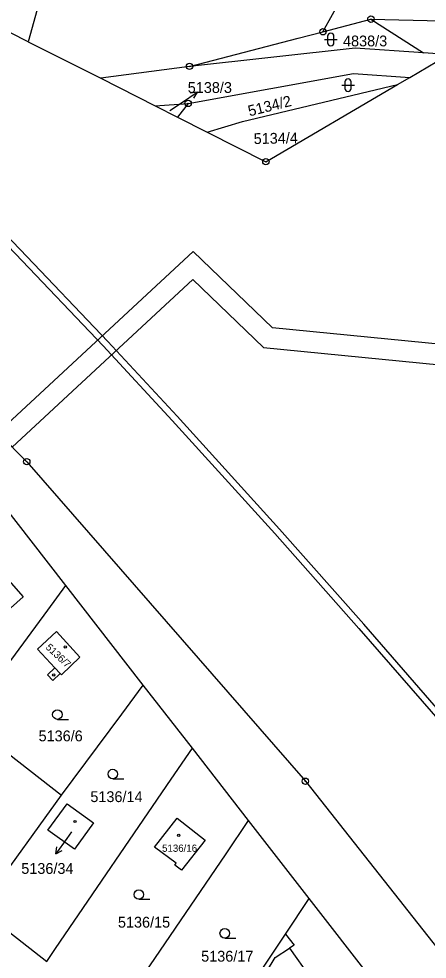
# Model space of a CAD drawing. Extents: x -644096 to -634268, y -1141430 to -1133463.
# Drawn here: x -637912.7 to -637848.4, y -1138594 to -1138446.2 of the extents above; entities that cross this region are included whole.
import ezdxf

# ---------------------------------------------------------------- set-up
doc = ezdxf.new("R2010")
doc.units = 0
for name, color, linetype in [('_CIVIL_CONSTRUCTION', 7, 'Continuous'), ('B_Hranice _3D', 7, 'Continuous'), ('M_Svah_Nasyp', 7, 'Continuous'), ('M_Svah_Zarez', 7, 'Continuous'), ('svrsek_osa_sjezdy', 7, 'Continuous'), ('svrsek_osa_terminal_VRT', 7, 'Continuous'), ('svrsek_osa_VRT', 7, 'Continuous'), ('svrsek_popisy_VRT', 7, 'Continuous'), ('terminal_VRT', 7, 'Continuous')]:
    doc.layers.add(name, color=color, linetype=linetype)

msp = doc.modelspace()

# ---------------------------------------------------------------- linework, layer by layer
at = {"layer": '_CIVIL_CONSTRUCTION'}
for centre, radius in [((-637857.24, -1138446.21), 0.5), ((-637857.24, -1138446.21), 0.0303), ((-637864.79, -1138448.19), 0.5), ((-637864.79, -1138448.19), 0.0303), ((-637885.79, -1138453.64), 0.5), ((-637885.79, -1138453.64), 0.0303), ((-637886.01, -1138459.46), 0.5), ((-637886.01, -1138459.46), 0.0303), ((-637873.77, -1138468.63), 0.5), ((-637873.77, -1138468.63), 0.0303), ((-637911.41, -1138515.81), 0.5), ((-637911.41, -1138515.81), 0.0303), ((-637867.56, -1138566.06), 0.5), ((-637867.56, -1138566.06), 0.0303)]:
    msp.add_circle(centre, radius, dxfattribs=at)
at = {"layer": 'B_Hranice _3D'}
for points in [[(-637806.82, -1138602.8), (-637814.77, -1138592.94), (-637819.49, -1138587.25), (-637827.91, -1138577), (-637832.57, -1138571.48), (-637845.19, -1138556.5), (-637858.38, -1138541.37), (-637871.61, -1138526.44), (-637887.76, -1138508.63), (-637898.66, -1138496.89), (-637912.44, -1138482.43), (-637926.26, -1138468.13), (-637940.09, -1138454.19), (-637954.69, -1138439.71), (-637969.11, -1138425.82), (-637980.28, -1138415.37), (-637984.9, -1138410.96), (-637994.76, -1138401.96), (-637998.55, -1138398.65), (-638013.41, -1138385.38), (-638028.5, -1138372.13), (-638043.51, -1138358.97)], [(-638044.15, -1138359.73), (-638029.16, -1138372.89), (-638014.07, -1138386.12), (-637999.21, -1138399.39), (-637995.42, -1138402.7), (-637985.58, -1138411.7), (-637980.96, -1138416.09), (-637969.79, -1138426.54), (-637955.39, -1138440.43), (-637940.79, -1138454.89), (-637926.98, -1138468.83), (-637913.16, -1138483.13), (-637899.38, -1138497.57), (-637888.5, -1138509.31), (-637872.35, -1138527.1), (-637859.14, -1138542.03), (-637845.95, -1138557.16), (-637833.67, -1138571.72), (-637834.51, -1138572.37), (-637833.9, -1138573.16)], [(-637836.4, -1138498.32), (-637872.74, -1138494.77), (-637885.23, -1138482.76), (-637915.95, -1138511.22), (-637914.53, -1138512.66), (-637913.7, -1138513.5), (-637885.27, -1138487.16), (-637874.16, -1138497.85), (-637836.8, -1138501.5)]]:
    msp.add_lwpolyline(points, dxfattribs=at)
at = {"layer": 'M_Svah_Nasyp'}
msp.add_line((-637906.98, -1138548.21), (-637906.13, -1138549.11), dxfattribs=at)
at = {"layer": 'M_Svah_Zarez'}
for centre in [(-637905.35, -1138544.94), (-637907.16, -1138549.35), (-637903.8, -1138572.39), (-637887.49, -1138574.57)]:
    msp.add_circle(centre, 0.175, dxfattribs=at)
at = {"layer": 'svrsek_osa_sjezdy'}
for p, q in [((-637864.56, -1138449.41), (-637862.56, -1138449.41)), ((-637864.06, -1138448.91), (-637864.06, -1138449.91)), ((-637863.06, -1138449.91), (-637863.06, -1138448.91)), ((-637861.84, -1138456.59), (-637859.84, -1138456.59)), ((-637861.34, -1138456.09), (-637861.34, -1138457.09)), ((-637860.34, -1138457.09), (-637860.34, -1138456.09)), ((-637906.59, -1138556.33), (-637904.84, -1138556.33)), ((-637897.87, -1138565.68), (-637896.12, -1138565.68)), ((-637893.77, -1138584.63), (-637892.02, -1138584.63)), ((-637880.25, -1138590.73), (-637878.5, -1138590.73))]:
    msp.add_line(p, q, dxfattribs=at)
for centre in [(-637906.59, -1138555.58), (-637897.87, -1138564.93), (-637893.77, -1138583.88), (-637880.25, -1138589.98)]:
    msp.add_circle(centre, 0.75, dxfattribs=at)
for centre, start, end in [((-637863.56, -1138448.91), 0, 180), ((-637863.56, -1138449.91), 180, 359.9879), ((-637860.84, -1138456.09), 0, 180), ((-637860.84, -1138457.09), 180, 359.9879)]:
    msp.add_arc(centre, 0.5, start, end, dxfattribs=at)
at = {"layer": 'svrsek_osa_terminal_VRT'}
msp.add_arc((-642050.26, -1145189.6), 8802.25, 41.413152, 75.317049, dxfattribs=at)
at = {"layer": 'svrsek_popisy_VRT'}
for p, q in [((-637887.08, -1138459.36), (-637884.59, -1138457.68)), ((-637884.59, -1138457.68), (-637885.7, -1138457.83)), ((-637884.59, -1138457.68), (-637885.14, -1138458.66)), ((-637888.9, -1138460.58), (-637887.08, -1138459.36)), ((-637905.11, -1138575.04), (-637906.83, -1138577.5)), ((-637904.37, -1138574), (-637905.11, -1138575.04)), ((-637906.83, -1138577.5), (-637906.67, -1138576.39)), ((-637906.83, -1138577.5), (-637905.85, -1138576.97))]:
    msp.add_line(p, q, dxfattribs=at)
at = {"layer": 'terminal_VRT'}
for p, q in [((-637894.05, -1138388.48), (-637911.2, -1138449.75)), ((-637864.79, -1138448.19), (-637857.24, -1138446.21)), ((-637857.24, -1138446.21), (-637848.94, -1138451.52)), ((-637911.2, -1138449.75), (-637899.77, -1138455.51)), ((-637885.79, -1138453.64), (-637899.77, -1138455.51)), ((-637899.77, -1138455.51), (-637891.2, -1138459.84)), ((-637853.04, -1138456.49), (-637851.14, -1138455.37)), ((-637891.2, -1138459.84), (-637886.01, -1138459.46)), ((-637891.2, -1138459.84), (-637887.68, -1138461.62)), ((-637886.01, -1138459.46), (-637887.68, -1138461.62)), ((-637887.68, -1138461.62), (-637882.99, -1138463.98)), ((-637905.26, -1138535.3), (-637915.84, -1138521.71)), ((-637893.07, -1138550.95), (-637905.26, -1138535.3)), ((-637885.34, -1138560.87), (-637893.07, -1138550.95)), ((-637920.93, -1138556.57), (-637905.96, -1138568.27)), ((-637876.49, -1138572.24), (-637885.34, -1138560.87)), ((-637866.94, -1138584.5), (-637876.49, -1138572.24)), ((-637870.69, -1138590.12), (-637866.94, -1138584.5)), ((-637856.38, -1138598.07), (-637866.94, -1138584.5)), ((-637917.01, -1138587.58), (-637908.27, -1138594.4))]:
    msp.add_line(p, q, dxfattribs=at)
for points in [[(-637911.2, -1138449.75), (-637922.48, -1138444.06), (-637949.55, -1138417.42), (-637954.53, -1138410.81)], [(-637864.79, -1138448.19), (-637861.77, -1138442.68), (-637849.36, -1138420.05), (-637831.13, -1138411.89)], [(-638018.56, -1138413.83), (-637980.88, -1138441.59), (-637973.09, -1138448.85), (-637963.05, -1138458.61), (-637954.23, -1138472.58), (-637911.41, -1138515.81), (-637867.56, -1138566.06), (-637805.05, -1138645.18), (-637742.54, -1138724.31), (-637708.51, -1138774.57), (-637684.05, -1138817.19), (-637647.49, -1138889.73), (-637610.47, -1138960.6), (-637604.48, -1138970.3), (-637589.53, -1138988.54), (-637577.22, -1139008.6), (-637575.79, -1139014.61)], [(-637857.24, -1138446.21), (-637812.95, -1138447.24), (-637755.73, -1138453.49)], [(-637885.79, -1138453.64), (-637868.7, -1138449.21), (-637864.79, -1138448.19)], [(-637848.94, -1138451.52), (-637859.7, -1138450.76), (-637885.79, -1138453.64)], [(-637757.37, -1138457.28), (-637770.08, -1138457.1), (-637848.94, -1138451.52)], [(-637851.14, -1138455.37), (-637846.85, -1138452.86), (-637844.11, -1138455.87)], [(-637886.01, -1138459.46), (-637859.98, -1138454.75), (-637851.14, -1138455.37)], [(-637882.99, -1138463.98), (-637877.44, -1138462.33), (-637853.04, -1138456.49)], [(-637882.99, -1138463.98), (-637873.77, -1138468.63), (-637853.04, -1138456.49)], [(-637913.96, -1138538.83), (-637919.22, -1138532.8), (-637917.27, -1138531.08), (-637911.97, -1138537.08), (-637913.96, -1138538.83)], [(-637920.93, -1138556.57), (-637908.11, -1138539.17), (-637905.26, -1138535.3)], [(-637906.13, -1138549.11), (-637907.31, -1138550.22), (-637908.16, -1138549.32), (-637906.98, -1138548.21), (-637909.71, -1138545.3), (-637906.74, -1138542.52), (-637903.03, -1138546.55), (-637905.94, -1138549.32), (-637906.13, -1138549.11)], [(-637905.96, -1138568.27), (-637896.46, -1138555.51), (-637893.07, -1138550.95)], [(-637908.27, -1138594.4), (-637906.86, -1138592.34), (-637888.67, -1138565.74), (-637885.34, -1138560.87)], [(-637918.88, -1138586.11), (-637917.5, -1138584.21), (-637905.96, -1138568.27)], [(-637900.91, -1138572.62), (-637903.92, -1138576.76), (-637908.07, -1138573.76), (-637905.07, -1138569.63), (-637900.91, -1138572.62)], [(-637897.37, -1138602.92), (-637895.97, -1138600.86), (-637880.04, -1138577.46), (-637876.49, -1138572.24)], [(-637888.1, -1138579.24), (-637887.88, -1138578.97), (-637891.31, -1138576.41), (-637887.74, -1138571.85), (-637883.32, -1138575.32), (-637887.05, -1138580.07), (-637888.1, -1138579.24)], [(-637885.42, -1138612.25), (-637884.1, -1138610.26), (-637870.69, -1138590.12)], [(-637870.69, -1138590.12), (-637869.32, -1138591.86), (-637870.04, -1138592.33)], [(-637870.93, -1138599.77), (-637873.66, -1138596.01), (-637872.33, -1138593.8), (-637870.04, -1138592.33)], [(-637870.04, -1138592.33), (-637866.87, -1138596.83), (-637870.93, -1138599.77)]]:
    msp.add_lwpolyline(points, dxfattribs=at)

# ---------------------------------------------------------------- texts
at = {"layer": 'svrsek_osa_VRT'}
for s, height, p in [('4838/3', 1.7, (-637861.63, -1138450.49)), ('5138/3', 1.7, (-637886.07, -1138457.81)), ('5136/6', 1.7, (-637909.55, -1138559.78)), ('5136/14', 1.7, (-637901.4, -1138569.34)), ('5136/16', 1.14, (-637890.11, -1138577.16)), ('5136/34', 1.7, (-637912.27, -1138580.63)), ('5136/15', 1.7, (-637897.06, -1138589.08)), ('5136/17', 1.7, (-637883.96, -1138594.43))]:
    msp.add_text(s, height=height, dxfattribs=at).set_placement(p)
for s, height, rotation, p in [('5134/2', 1.7, 14, (-637876.35, -1138461.51)), ('5134/4', 1.7, 1, (-637875.68, -1138465.85)), ('5136/7', 1.14, 317, (-637908.52, -1138545.13))]:
    msp.add_text(s, height=height, rotation=rotation, dxfattribs=at).set_placement(p)

doc.saveas('drawing.dxf')
